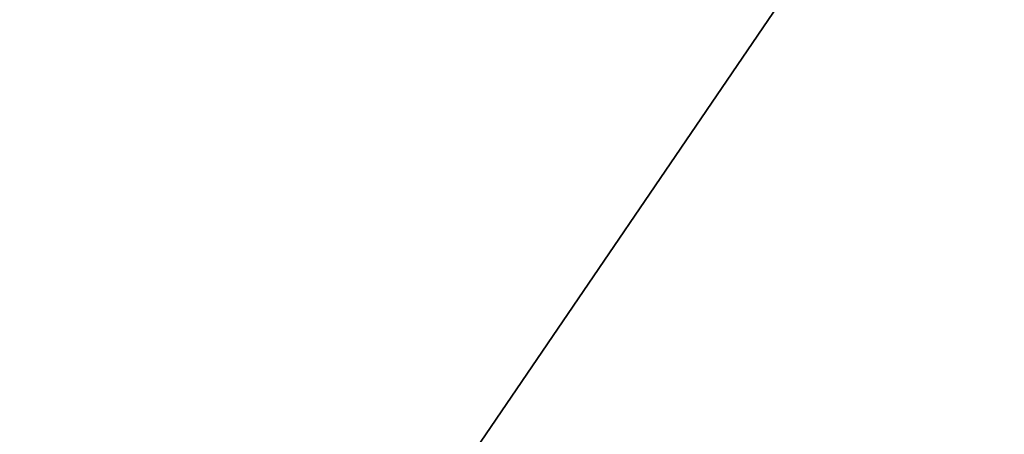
# Model space of a CAD drawing. Extents: x 0 to 80, y 0 to 80.
# Tile 328 of 656: x 8.8061979 to 8.806342, y 35.4221605 to 35.4222212. Entities that reach past the tile are written whole.
import ezdxf

# ---------------------------------------------------------------- set-up
doc = ezdxf.new("R2010")
doc.units = 0
doc.header["$LTSCALE"] = 25.4
doc.layers.get('0').update_dxf_attribs({"color": 13, "linetype": 'CONTINUOUS'})

# ---------------------------------------------------------------- blocks, each defined once
blk = doc.blocks.new('ORBIT-I-KINKIET-20-7806-78')
at = {"color": 7}
blk.add_line((25.11967087, 35.64608002, 343.68878174), (25.20296288, 35.76836014, 344.54324341), dxfattribs=at)
blk.add_line((25.11967087, 35.64608002, 343.68878174), (25.20296288, 35.76836014, 344.54324341), dxfattribs=at)
mesh = blk.add_polyface(dxfattribs=at)
corners = [(25.48274612, 35.64608002, 303.72213745), (24.77451897, 35.76836014, 304.12255859), (25.48274612, 35.76836014, 303.72213745)]
mesh.append_faces([[corners[k] for k in face] for face in [(0, 1, 2)]], dxfattribs={"color": 7})
mesh = blk.add_polyface(dxfattribs=at)
corners = [(25.48274612, 35.64608002, 303.72213745), (24.77451897, 35.64608002, 304.12255859), (24.77451897, 35.76836014, 304.12255859)]
mesh.append_faces([[corners[k] for k in face] for face in [(0, 1, 2)]], dxfattribs={"color": 7})
mesh = blk.add_polyface(dxfattribs=at)
corners = [(25.11967087, 35.76836014, 343.68878174), (25.11967087, 35.64608002, 343.68878174), (25.20296288, 35.76836014, 344.54324341)]
mesh.append_faces([[corners[k] for k in face] for face in [(0, 1, 2)]], dxfattribs={"color": 7})
mesh = blk.add_polyface(dxfattribs=at)
corners = [(25.20296288, 35.76836014, 344.54324341), (25.11967087, 35.64608002, 343.68878174), (25.20296288, 35.64608002, 344.54324341)]
mesh.append_faces([[corners[k] for k in face] for face in [(0, 1, 2)]], dxfattribs={"color": 7})

msp = doc.modelspace()

# ---------------------------------------------------------------- block references
at = {"color": 0}
msp.add_blockref('ORBIT-I-KINKIET-20-7806-78', (-16.39661407, -0.34607825, -57.5), dxfattribs=at)

doc.saveas('drawing.dxf')
